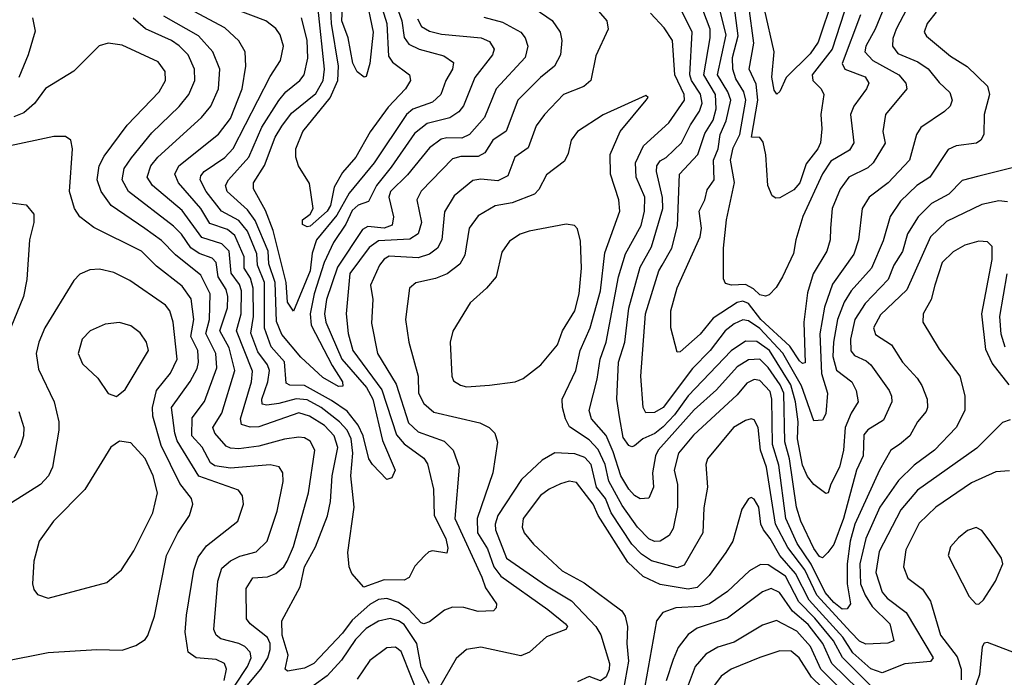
# Model space of a CAD drawing. Extents: x 1308313 to 1441400, y 959662 to 1036319.
# Tile 442 of 656: x 1374304 to 1377764, y 1025367 to 1027679. Entities that reach past the tile are written whole.
import ezdxf

# ---------------------------------------------------------------- set-up
doc = ezdxf.new("R2010")
doc.units = 0

msp = doc.modelspace()

# ---------------------------------------------------------------- linework, layer by layer
at = {"layer": '0CON10XD'}
for points in [[(1375608.2, 1027785), (1375647.1, 1027675), (1375655.7, 1027615.7), (1375671.9, 1027591.9), (1375708.1, 1027575), (1375795, 1027551.6), (1375828.3, 1027528.3), (1375824.7, 1027505), (1375801.9, 1027465), (1375784.1, 1027415), (1375755, 1027388.3), (1375686.4, 1027363.6), (1375663.1, 1027345), (1375550.6, 1027175), (1375461.9, 1027068.1), (1375418.5, 1026991.5), (1375347.7, 1026905), (1375332.2, 1026857.8), (1375324.6, 1026795), (1375266.2, 1026653.8), (1375245.5, 1026685), (1375240.9, 1026755), (1375195, 1026936.8), (1375167.7, 1027007.7), (1375126.5, 1027083.5), (1375126, 1027105), (1375164.4, 1027165.6), (1375202.2, 1027265), (1375225.4, 1027304.6), (1375259.9, 1027350.1), (1375345, 1027418.5), (1375370.4, 1027465), (1375375.4, 1027505), (1375353.1, 1027715)], [(1375560.7, 1027775), (1375595.1, 1027665), (1375600, 1027550), (1375615, 1027528.8), (1375674.5, 1027485), (1375678.2, 1027465), (1375659.6, 1027435), (1375599.1, 1027370.9), (1375535.9, 1027284.1), (1375485.5, 1027195), (1375438.3, 1027141.7), (1375409.7, 1027090.3), (1375397, 1027025), (1375385, 1027005.6), (1375325, 1026952.9), (1375315, 1026950), (1375298, 1026958), (1375297.8, 1026975), (1375325.4, 1026994.6), (1375335.7, 1027015), (1375323, 1027103), (1375284.3, 1027165), (1375274.6, 1027194.6), (1375274.6, 1027224.6), (1375299.5, 1027285), (1375396, 1027404), (1375422.1, 1027465), (1375424.9, 1027515), (1375399.6, 1027665), (1375397.1, 1027735)], [(1375519.8, 1027765), (1375546.4, 1027635), (1375535.2, 1027524.7), (1375521.7, 1027478.3), (1375515, 1027476.7), (1375490.8, 1027495), (1375475, 1027525.8), (1375458.8, 1027615), (1375436.5, 1027675), (1375439.1, 1027725)], [(1377446.8, 1027765), (1377384.8, 1027645), (1377372.6, 1027612.6), (1377371.2, 1027585), (1377390, 1027560), (1377460.4, 1027530.4), (1377496.3, 1027506.3), (1377535, 1027457.8), (1377572.7, 1027422.7), (1377581.3, 1027395), (1377573.8, 1027375), (1377554.3, 1027355.7), (1377471, 1027299), (1377455.3, 1027274.7), (1377431.3, 1027185), (1377356.7, 1027105), (1377289.6, 1027055), (1377264.7, 1027015), (1377251.4, 1026905), (1377235.8, 1026854.2), (1377160.9, 1026749.1), (1377132.3, 1026667.7), (1377115.9, 1026574.1), (1377122.3, 1026435), (1377142.9, 1026365), (1377137.4, 1026292.6), (1377125, 1026270.8), (1377095, 1026268.6), (1377051.8, 1026391.8), (1376986.1, 1026506.1), (1376905, 1026592.6), (1376865, 1026620.3), (1376845, 1026622.8), (1376815, 1026609), (1376783.9, 1026585), (1376731, 1026515), (1376668.3, 1026451.7), (1376566.1, 1026315), (1376535, 1026297.5), (1376505, 1026296.4), (1376495.2, 1026315.3), (1376487.6, 1026425), (1376503.5, 1026645), (1376549.8, 1026795), (1376561.5, 1026815), (1376595.6, 1026875), (1376615.9, 1026954.1), (1376622.6, 1027135), (1376687.2, 1027205), (1376711.6, 1027278.4), (1376740.7, 1027325), (1376752, 1027365), (1376749.7, 1027415), (1376708.2, 1027485), (1376731.2, 1027615), (1376730.1, 1027645), (1376683.2, 1027773.2)], [(1377342.9, 1027725), (1377310.7, 1027645), (1377278.1, 1027585), (1377274.3, 1027565), (1377302.6, 1027535), (1377393.2, 1027485), (1377418.2, 1027455), (1377421.2, 1027435), (1377346.8, 1027345), (1377337.8, 1027285), (1377345.2, 1027244.8), (1377303.3, 1027175), (1377285, 1027158.1), (1377217.7, 1027125), (1377187.2, 1027082.8), (1377159.2, 1027015), (1377154, 1026945), (1377152.4, 1026905), (1377141.2, 1026865), (1377092.2, 1026785), (1377072.2, 1026717.8), (1377059.4, 1026615), (1377065, 1026472.5), (1377055, 1026469.7), (1377045, 1026479.3), (1377010.8, 1026530.8), (1376908.7, 1026625), (1376865, 1026680.7), (1376845, 1026689.5), (1376825, 1026684.6), (1376740.9, 1026629.1), (1376695, 1026572.8), (1376625, 1026510.8), (1376615, 1026510), (1376592.3, 1026595), (1376592.5, 1026655), (1376615, 1026735.7), (1376695.7, 1026915), (1376700, 1026945), (1376692.6, 1027005), (1376711.9, 1027045), (1376720.2, 1027079.8), (1376744.3, 1027115), (1376742.3, 1027185), (1376759, 1027225), (1376766, 1027275), (1376787.4, 1027322.6), (1376802.9, 1027395), (1376792.6, 1027425), (1376756.8, 1027485), (1376786.5, 1027625), (1376747, 1027785)], [(1377258.5, 1027695), (1377194.8, 1027524.8), (1377203.5, 1027505), (1377275, 1027477.5), (1377288.7, 1027455), (1377280.3, 1027435), (1377235.3, 1027375), (1377223.7, 1027345), (1377235.8, 1027245), (1377220.2, 1027219.8), (1377155, 1027181.4), (1377125, 1027136.8), (1377056.4, 1026986.4), (1377031.8, 1026905), (1377023.9, 1026856.1), (1376984.4, 1026775), (1376962.8, 1026737.2), (1376938.5, 1026711.5), (1376925, 1026707.1), (1376905, 1026711.4), (1376882.5, 1026732.5), (1376855, 1026747.1), (1376805.7, 1026745.7), (1376785, 1026751.2), (1376777.7, 1026767.7), (1376777.2, 1026875), (1376788.1, 1026975), (1376815.7, 1027105.7), (1376801.8, 1027185), (1376811.5, 1027228.5), (1376834.9, 1027275), (1376856.2, 1027395), (1376849.1, 1027425), (1376821.1, 1027471.1), (1376810.2, 1027505), (1376808.9, 1027545), (1376828.7, 1027621.3), (1376808.5, 1027785)], [(1376116.2, 1027716.2), (1376175.9, 1027675.9), (1376203.9, 1027635), (1376209.7, 1027605), (1376204.8, 1027555.2), (1376183.9, 1027515), (1376134.9, 1027475.1), (1376054.7, 1027395), (1376013.8, 1027286.2), (1375967.5, 1027255), (1375939.4, 1027210.6), (1375915, 1027198), (1375855, 1027197.5), (1375825, 1027188.8), (1375715, 1027076.1), (1375700.3, 1027045), (1375716.5, 1026965), (1375704.5, 1026925.5), (1375675, 1026906.7), (1375565, 1026901.1), (1375532.9, 1026877.1), (1375465, 1026786.5), (1375451.5, 1026645), (1375459.2, 1026575), (1375474.5, 1026515), (1375577.4, 1026377.4), (1375628.7, 1026218.7), (1375655, 1026187), (1375725, 1026136.6), (1375737.1, 1026117.1), (1375758.3, 1026028.3), (1375761, 1025935), (1375801.6, 1025855), (1375809.4, 1025820.6), (1375805, 1025803.1), (1375755, 1025811.2), (1375742.1, 1025807.9), (1375726.9, 1025793.1), (1375692.9, 1025757.1), (1375672.9, 1025717.1), (1375655, 1025708.2), (1375585, 1025708.7), (1375513.2, 1025683.2), (1375471.2, 1025731.2), (1375462, 1025755), (1375457.8, 1025805), (1375479.5, 1025965), (1375468, 1026075), (1375475.3, 1026155), (1375469.5, 1026205), (1375455.2, 1026235.2), (1375428.3, 1026265), (1375363.8, 1026315), (1375315, 1026341.6), (1375275.4, 1026345.4), (1375215, 1026329.2), (1375173, 1026323), (1375156.6, 1026326.6), (1375154.8, 1026344.8), (1375176.4, 1026405), (1375181.8, 1026445), (1375174.8, 1026465), (1375141.2, 1026511.2), (1375117, 1026577), (1375125.7, 1026635), (1375125.3, 1026735), (1375115, 1026769.6), (1375092.7, 1026805), (1375093.3, 1026845), (1375060.2, 1026920.2), (1375035, 1026940.5), (1374972.4, 1026962.4), (1374941.1, 1027015), (1374863, 1027105), (1374849.3, 1027135), (1374864.2, 1027165), (1375003.5, 1027276.5), (1375045, 1027331.3), (1375086, 1027435), (1375098.9, 1027515), (1375096.8, 1027565), (1375074.4, 1027604.4), (1375025, 1027649.5), (1374864.7, 1027735)], [(1377525, 1027705.4), (1377493.3, 1027665), (1377482.9, 1027635), (1377490.5, 1027620.5), (1377575, 1027550.7), (1377633.8, 1027513.8), (1377704.6, 1027445), (1377712.1, 1027415), (1377693.8, 1027345), (1377691.9, 1027275), (1377681.4, 1027255), (1377666, 1027244), (1377595, 1027235.3), (1377567.5, 1027222.5), (1377502.9, 1027125), (1377457.3, 1027095), (1377399.2, 1027040.8), (1377363, 1026987), (1377338.8, 1026901.2), (1377297, 1026805), (1377226.5, 1026725), (1377201.5, 1026685), (1377178, 1026625), (1377163.9, 1026545), (1377162, 1026495), (1377175, 1026446.5), (1377228, 1026405), (1377243.7, 1026375), (1377250.5, 1026335), (1377226.6, 1026295), (1377204.6, 1026245), (1377198.7, 1026165), (1377184.8, 1026105), (1377154.1, 1026045.9), (1377145.3, 1026014.7), (1377136.9, 1026013.1), (1377094.6, 1026045), (1377072.7, 1026072.7), (1377055, 1026112.1), (1377037.3, 1026205), (1377039.7, 1026265), (1377030.4, 1026335), (1377013.9, 1026395), (1376938.7, 1026515), (1376895, 1026547.5), (1376855, 1026548), (1376805, 1026514.8), (1376653.8, 1026356.2), (1376605, 1026289.8), (1376565, 1026247.2), (1376536.4, 1026223.6), (1376493.7, 1026205), (1376465, 1026180), (1376455, 1026176.5), (1376445, 1026181.1), (1376425, 1026210), (1376411.9, 1026281.9), (1376402.2, 1026345), (1376408, 1026475), (1376430.3, 1026545), (1376444.5, 1026664.5), (1376485, 1026808.8), (1376525, 1026879.5), (1376563.8, 1027015), (1376563, 1027053), (1376542.3, 1027145), (1376543.7, 1027165), (1376555, 1027182.1), (1376576.3, 1027193.7), (1376630.2, 1027245), (1376661.2, 1027308.8), (1376693.5, 1027356.5), (1376702.9, 1027385), (1376696.7, 1027416.7), (1376664.9, 1027464.9), (1376658.8, 1027485), (1376667.8, 1027635), (1376617, 1027737)], [(1377202, 1027705), (1377158.9, 1027575), (1377089, 1027485), (1377091.6, 1027465), (1377120.8, 1027435), (1377130.4, 1027415), (1377119.2, 1027345), (1377123.5, 1027295), (1377118, 1027245), (1377109.5, 1027225), (1377068.5, 1027171.5), (1377046.2, 1027105), (1377025, 1027080.5), (1376975, 1027052.2), (1376961.1, 1027051.1), (1376948.9, 1027058.9), (1376933.1, 1027095), (1376926.2, 1027203.8), (1376917.4, 1027247.4), (1376905, 1027264), (1376875.5, 1027265.5), (1376898.2, 1027395), (1376892, 1027452), (1376867.4, 1027505), (1376884.6, 1027595.4), (1376866.8, 1027726.8)], [(1377162.7, 1027757.3), (1377110.7, 1027599.3), (1377081.9, 1027558.2), (1376998.2, 1027475), (1376975, 1027425.6), (1376965, 1027417.1), (1376955, 1027431.2), (1376947, 1027477), (1376955.7, 1027565), (1376921.6, 1027715)], [(1376338.2, 1027708.2), (1376367.1, 1027675), (1376372.7, 1027645), (1376328.7, 1027551.3), (1376310.9, 1027465), (1376286.2, 1027443.8), (1376215, 1027415.4), (1376148.9, 1027345), (1376119.7, 1027305), (1376091.7, 1027228.3), (1376044.7, 1027195), (1376020.2, 1027129.8), (1375985, 1027111.7), (1375925, 1027117.5), (1375896.9, 1027113.1), (1375831.3, 1027058.7), (1375796.8, 1027003.2), (1375787.3, 1026905), (1375772.4, 1026875), (1375745, 1026854.3), (1375705, 1026841.7), (1375603, 1026847), (1375585, 1026836.7), (1375568.4, 1026815), (1375537.5, 1026745), (1375545.8, 1026695), (1375541.2, 1026611.2), (1375561.2, 1026505), (1375627.1, 1026397.1), (1375670.7, 1026260.7), (1375705, 1026229.8), (1375796.3, 1026196.3), (1375827.8, 1026165), (1375848.8, 1026105), (1375833.7, 1025925), (1375928.5, 1025718.5), (1375941.3, 1025681.3), (1375979.6, 1025625), (1375979.2, 1025610.8), (1375969.8, 1025600.2), (1375915, 1025598.4), (1375865, 1025612.1), (1375825, 1025613.6), (1375797.4, 1025602.6), (1375745, 1025562.1), (1375725, 1025554.6), (1375715, 1025557.9), (1375671.7, 1025605), (1375635, 1025629.4), (1375595, 1025643.6), (1375565, 1025640.1), (1375535, 1025622), (1375472.4, 1025567.6), (1375438.3, 1025521.7), (1375338.4, 1025415), (1375305, 1025399), (1375245, 1025387.8), (1375236.9, 1025395), (1375247.3, 1025445), (1375227, 1025515), (1375225.3, 1025565), (1375289.7, 1025685), (1375304.8, 1025755), (1375344.4, 1025825), (1375386.2, 1025933.8), (1375396.7, 1025985), (1375402.9, 1026075), (1375421.9, 1026175), (1375409.5, 1026215), (1375375, 1026252.2), (1375322.8, 1026285), (1375285, 1026296.8), (1375145, 1026247.5), (1375114, 1026246), (1375084.1, 1026255), (1375080.3, 1026275), (1375119.2, 1026405), (1375122.9, 1026442.9), (1375066.3, 1026585), (1375082.3, 1026645), (1375084, 1026725), (1375077.3, 1026747.3), (1375047.9, 1026787.9), (1375040.9, 1026865), (1375015, 1026890.6), (1374945, 1026913.3), (1374875, 1027007.6), (1374771.7, 1027095), (1374752.4, 1027125), (1374765, 1027164.6), (1374789.8, 1027195), (1374942.8, 1027335), (1374976.4, 1027375), (1375003, 1027435), (1375007.4, 1027505), (1374982.9, 1027565), (1374932.3, 1027622.3), (1374811, 1027691)], [(1375935, 1027687.3), (1376000.7, 1027669.3), (1376065, 1027634.1), (1376081.2, 1027615), (1376090.3, 1027585), (1376080.3, 1027545), (1375979, 1027435), (1375937.7, 1027335), (1375885, 1027275.3), (1375858.3, 1027261.7), (1375805, 1027263.7), (1375785, 1027258.7), (1375745, 1027228.3), (1375667.3, 1027132.7), (1375607.5, 1027075), (1375601.5, 1027055), (1375617.7, 1026985), (1375613.3, 1026956.7), (1375585, 1026946), (1375528.3, 1026951.7), (1375509.5, 1026940.5), (1375421, 1026809), (1375383.1, 1026695), (1375375.5, 1026645), (1375380.5, 1026615), (1375436.8, 1026485), (1375523, 1026385), (1375544.9, 1026345), (1375579.1, 1026199.1), (1375623.3, 1026095), (1375611.9, 1026068.1), (1375595, 1026062.5), (1375543.9, 1026115), (1375531.5, 1026135), (1375511.4, 1026215), (1375493.3, 1026253.3), (1375455, 1026302.5), (1375400.1, 1026340.1), (1375305, 1026392.5), (1375253.6, 1026393.6), (1375241, 1026401), (1375235, 1026476.2), (1375188.6, 1026528.6), (1375164.3, 1026594.3), (1375164.5, 1026755), (1375140.2, 1026815), (1375137.7, 1026855), (1375104.9, 1026935), (1375075, 1026973.1), (1375013.7, 1027005), (1374959.8, 1027075), (1374938.7, 1027115), (1374940.8, 1027129.2), (1374952.9, 1027145), (1375025, 1027193.9), (1375055, 1027225.3), (1375185, 1027479.1), (1375220.7, 1027535), (1375231.3, 1027585), (1375220.3, 1027625), (1375205, 1027647.7), (1375168.9, 1027675), (1375055, 1027718.3)], [(1377825, 1027166.2), (1377675, 1027128.9), (1377616.5, 1027113.5), (1377569.6, 1027065), (1377507.9, 1027032.1), (1377461.2, 1026985), (1377424.3, 1026925.7), (1377406.3, 1026863.7), (1377376.5, 1026815), (1377356.1, 1026765), (1377275, 1026680.7), (1377239.5, 1026625), (1377223.8, 1026555), (1377225, 1026514.4), (1377237.6, 1026497.6), (1377279, 1026479), (1377295.2, 1026465.2), (1377359.1, 1026375), (1377368.2, 1026355), (1377369.1, 1026335), (1377339.3, 1026270.7), (1377285, 1026237.1), (1377271, 1026219), (1377268.1, 1026145), (1377244.9, 1026095.1), (1377198.8, 1025925), (1377165, 1025833.6), (1377144.6, 1025805), (1377125, 1025786.2), (1377115, 1025790.9), (1377095, 1025819.4), (1377048.9, 1025915), (1377034.2, 1025965), (1377009.8, 1026135), (1376992.6, 1026195), (1376989.5, 1026365), (1376977.1, 1026395), (1376935, 1026455.2), (1376905, 1026484.5), (1376865, 1026482.8), (1376825, 1026458.3), (1376752.5, 1026377.5), (1376675, 1026306.8), (1376548.4, 1026165), (1376538.9, 1026145), (1376528.4, 1026085), (1376531.7, 1026035), (1376515, 1025996.5), (1376485, 1025994.6), (1376465, 1026006), (1376445, 1026027.9), (1376417.3, 1026075), (1376389.4, 1026159.4), (1376365, 1026216.8), (1376314.2, 1026275), (1376305.4, 1026305), (1376333.3, 1026415), (1376344.2, 1026485), (1376364.8, 1026545), (1376408.2, 1026775), (1376433, 1026855), (1376487.8, 1026955), (1376499.8, 1027005), (1376501.2, 1027055), (1376471, 1027125), (1376468.1, 1027175), (1376496.2, 1027235), (1376585, 1027316.3), (1376640.7, 1027395), (1376639, 1027415), (1376607.1, 1027485), (1376598.7, 1027605), (1376569.5, 1027649.5), (1376521.3, 1027701.3)], [(1374350, 1027685), (1374358.7, 1027638.7), (1374334.6, 1027555), (1374300.9, 1027475)], [(1375025.9, 1025245), (1375152, 1025395), (1375176.3, 1025435), (1375184.5, 1025464.5), (1375184.2, 1025485), (1375175, 1025506.5), (1375113.8, 1025555), (1375101.6, 1025571.6), (1375100.6, 1025679.4), (1375123.8, 1025716.2), (1375175, 1025719.7), (1375205, 1025731), (1375232.2, 1025755), (1375244.9, 1025775.1), (1375266.4, 1025826.4), (1375319.6, 1026015), (1375341.6, 1026165), (1375325, 1026197.3), (1375305, 1026208.4), (1375285, 1026211.1), (1375235, 1026204.3), (1375145, 1026179.1), (1375075, 1026170.2), (1375045, 1026172.3), (1375029.6, 1026179.6), (1374990.2, 1026225), (1374983.4, 1026245), (1375014.8, 1026295), (1375060.2, 1026445), (1375040.8, 1026525), (1375007.9, 1026585), (1375034.6, 1026665), (1375036.2, 1026705), (1375030.1, 1026730.1), (1375002.4, 1026775), (1374994.9, 1026824.9), (1374980.5, 1026840.5), (1374935, 1026856.8), (1374906.3, 1026876.3), (1374872.9, 1026925), (1374845, 1026952.4), (1374686.3, 1027075), (1374664.4, 1027115), (1374671.7, 1027155), (1374697.2, 1027192.8), (1374768.9, 1027281.1), (1374865, 1027373.5), (1374898.8, 1027415), (1374920.2, 1027465), (1374918.9, 1027505), (1374896.7, 1027555), (1374865, 1027586.7), (1374837.9, 1027605), (1374746.3, 1027646.3), (1374703.4, 1027683.4)], [(1375701.9, 1027681.9), (1375716.8, 1027655), (1375745, 1027638.1), (1375787.2, 1027627.2), (1375925.7, 1027615), (1375955, 1027601.8), (1375972, 1027575), (1375965.9, 1027555), (1375904.3, 1027475), (1375863.8, 1027376.2), (1375847.5, 1027355), (1375816.1, 1027333.9), (1375735.9, 1027314.1), (1375691.3, 1027278.7), (1375610.3, 1027159.7), (1375558, 1027095), (1375530.6, 1027039.4), (1375493.4, 1027026.6), (1375472.6, 1027007.4), (1375450.6, 1026959.4), (1375406.6, 1026895), (1375374.9, 1026825.1), (1375339.3, 1026715), (1375324.9, 1026645), (1375328.6, 1026605), (1375402.3, 1026462.3), (1375439.3, 1026405), (1375439.7, 1026390.3), (1375425, 1026389), (1375370.2, 1026420.2), (1375291.8, 1026491.8), (1375225, 1026571.4), (1375207, 1026617), (1375202.7, 1026755), (1375179.7, 1026819.7), (1375177.8, 1026865), (1375132.3, 1026972.2), (1375105, 1027009.6), (1375033.5, 1027075), (1375027.5, 1027095), (1375038.4, 1027115), (1375110, 1027195), (1375155, 1027301.2), (1375215.4, 1027394.6), (1375239.2, 1027425), (1375288.9, 1027465), (1375303.8, 1027485), (1375317.3, 1027542.7), (1375315, 1027606), (1375295.2, 1027685)], [(1375059.4, 1025335), (1375105.2, 1025405), (1375117.6, 1025435), (1375114.7, 1025455), (1375095.3, 1025475), (1375075, 1025485.6), (1375011.4, 1025501.4), (1374994.8, 1025514.8), (1374986.2, 1025535), (1375000.2, 1025705), (1375015, 1025750), (1375045, 1025775.9), (1375077.7, 1025792.3), (1375135, 1025807.3), (1375174.3, 1025845.7), (1375209.1, 1025950.9), (1375230.3, 1026055), (1375229.2, 1026085), (1375216.1, 1026106.1), (1375185, 1026114.1), (1375045, 1026101.9), (1374989.9, 1026109.9), (1374975, 1026121), (1374945.1, 1026175.1), (1374909.4, 1026215), (1374911, 1026279), (1374954.3, 1026335.7), (1374997.3, 1026455), (1374994.2, 1026505), (1374958.5, 1026575), (1374970.9, 1026625), (1374973.5, 1026715), (1374940.9, 1026780.9), (1374852.3, 1026852.3), (1374802.3, 1026902.3), (1374744.1, 1026944.1), (1374625.9, 1027025), (1374591.1, 1027075), (1374576.6, 1027115), (1374583.8, 1027165), (1374601, 1027199), (1374681.8, 1027308.2), (1374794.1, 1027425), (1374816.5, 1027465), (1374816.2, 1027496.2), (1374790.7, 1027530.7), (1374665, 1027589.3), (1374615, 1027596.2), (1374583.2, 1027586.8), (1374495, 1027497.8), (1374395, 1027436.1), (1374356.5, 1027383.5), (1374319.5, 1027350.5), (1374283.5, 1027336.5)], [(1377775, 1027038.7), (1377745, 1027041.2), (1377685, 1027028.4), (1377561.2, 1026968.8), (1377505, 1026915.3), (1377421.3, 1026728.7), (1377328.7, 1026641.3), (1377304.8, 1026595), (1377311.5, 1026571.5), (1377367.7, 1026535), (1377406.8, 1026475), (1377458.5, 1026418.5), (1377475, 1026392.9), (1377492.7, 1026345), (1377494.7, 1026315), (1377489.2, 1026300.8), (1377459.7, 1026265), (1377432.8, 1026215), (1377395.5, 1026185), (1377365.2, 1026164.8), (1377325.6, 1026095), (1377239.2, 1025905), (1377222.2, 1025845), (1377211.5, 1025765), (1377211.8, 1025695), (1377223.8, 1025625), (1377212.4, 1025607.6), (1377195, 1025606.7), (1377165, 1025630), (1377134.9, 1025664.9), (1377085, 1025764.9), (1377036.9, 1025836.9), (1376996, 1025925), (1376972.2, 1026112.2), (1376949.9, 1026185), (1376947.4, 1026345), (1376941.1, 1026371.1), (1376905, 1026410), (1376885, 1026413.8), (1376859.8, 1026400.2), (1376825, 1026360), (1376672.3, 1026217.7), (1376619.6, 1026155), (1376604.4, 1026095), (1376615.7, 1026045), (1376615.7, 1025965), (1376600.7, 1025889.3), (1376586.1, 1025865), (1376555.2, 1025844.8), (1376535, 1025844), (1376515, 1025853.1), (1376475, 1025894), (1376421, 1025971), (1376375, 1026056.4), (1376362.3, 1026115), (1376337.5, 1026167.5), (1376305, 1026201.6), (1376236.7, 1026246.7), (1376221.9, 1026275), (1376212.1, 1026315), (1376210.3, 1026345), (1376259, 1026445), (1376273.4, 1026515), (1376309.1, 1026595), (1376345.2, 1026725), (1376360.7, 1026859.3), (1376413.8, 1027005), (1376410.3, 1027045), (1376380.5, 1027135), (1376379.3, 1027205), (1376414.1, 1027285.9), (1376506.2, 1027395), (1376512.5, 1027405), (1376505, 1027412.5), (1376355, 1027343.5), (1376265, 1027285.6), (1376242.2, 1027255), (1376231.7, 1027208.3), (1376218.5, 1027181.5), (1376155, 1027132.5), (1376128.3, 1027081.7), (1376113.3, 1027065), (1376035, 1027035.2), (1375975, 1027024.2), (1375915, 1026989.2), (1375883.9, 1026946.1), (1375869, 1026851), (1375850.9, 1026819.1), (1375806.5, 1026785), (1375765, 1026768.6), (1375696.9, 1026753.1), (1375674.5, 1026735), (1375659.6, 1026625), (1375671.6, 1026545), (1375704.7, 1026425), (1375705.9, 1026365.9), (1375725, 1026328.9), (1375759.2, 1026299.2), (1375921.1, 1026261.1), (1375954.7, 1026244.7), (1375974.6, 1026224.6), (1375983.8, 1026193.8), (1375967.3, 1026085), (1375911.6, 1025925), (1375913.2, 1025875), (1375947.7, 1025817.7), (1375970, 1025755), (1375995, 1025721.7), (1376160.3, 1025605), (1376222.7, 1025555), (1376228.9, 1025545), (1376224, 1025535), (1376155, 1025509.1), (1376095.3, 1025454.7), (1376065, 1025442.1), (1375925, 1025472.2), (1375875, 1025464), (1375837.7, 1025432.3), (1375775.7, 1025325)], [(1375022.6, 1025355), (1375030.8, 1025395), (1375023.6, 1025415), (1374995, 1025428.7), (1374924.5, 1025434.5), (1374896.2, 1025455), (1374885.7, 1025525), (1374890.5, 1025585), (1374916.8, 1025743.2), (1374931.3, 1025788.7), (1374960.7, 1025829.3), (1375071.2, 1025915), (1375091.1, 1025975), (1375087.9, 1026005), (1375073.3, 1026025), (1374933.4, 1026073.4), (1374858.1, 1026198.1), (1374849.3, 1026225), (1374838, 1026315), (1374903.4, 1026406.6), (1374927.6, 1026452.4), (1374932.6, 1026475), (1374930, 1026515), (1374906.2, 1026565), (1374916.2, 1026625), (1374907.4, 1026697.4), (1374875, 1026741.2), (1374785, 1026812.2), (1374732.6, 1026865), (1374565, 1026947.8), (1374515.3, 1026985.3), (1374497.3, 1027015), (1374479.2, 1027075), (1374490, 1027225), (1374484.2, 1027255), (1374465, 1027268.1), (1374425, 1027268.2), (1374255, 1027231.5)], [(1374275, 1027034.6), (1374327.4, 1027027.4), (1374354.2, 1026995), (1374354.4, 1026965), (1374339.1, 1026905), (1374329.1, 1026765), (1374317.8, 1026705), (1374273.5, 1026596.5)], [(1375875, 1026387.3), (1375955, 1026394), (1376045, 1026405.5), (1376073.5, 1026416.5), (1376135.2, 1026464.8), (1376194.7, 1026535), (1376212.1, 1026585), (1376255.2, 1026654.8), (1376270.8, 1026715), (1376278.4, 1026805), (1376275, 1026900), (1376265, 1026943.3), (1376254.5, 1026954.5), (1376225, 1026960), (1376094.7, 1026935.3), (1376062.5, 1026925), (1376025, 1026900), (1375998.9, 1026861.1), (1375979.1, 1026775), (1375945, 1026734.4), (1375887.2, 1026682.8), (1375826.2, 1026583.8), (1375816.5, 1026545), (1375822.7, 1026425), (1375829.2, 1026409.2), (1375853.1, 1026393.1), (1375875, 1026387.3)], [(1377781.2, 1026395), (1377721, 1026471), (1377699.6, 1026519.6), (1377685.2, 1026645), (1377722, 1026835), (1377721.7, 1026881.7), (1377705, 1026897.5), (1377675, 1026899.6), (1377625, 1026885.3), (1377585, 1026862.8), (1377546.4, 1026825), (1377520.5, 1026745), (1377507.4, 1026695), (1377479.6, 1026645), (1377478.5, 1026615), (1377535, 1026520), (1377607.8, 1026425), (1377625.9, 1026355.9), (1377625.9, 1026305), (1377595, 1026244.6), (1377518.7, 1026165), (1377447.2, 1026112.8), (1377392, 1026058), (1377327.3, 1025965), (1377277.1, 1025855), (1377256.5, 1025765), (1377258.8, 1025695), (1377274.9, 1025655), (1377300.4, 1025615), (1377362.3, 1025555), (1377376.4, 1025495), (1377355, 1025486.9), (1377277.2, 1025482.8), (1377255, 1025493.3), (1377225.1, 1025525), (1377105.9, 1025655), (1377062.8, 1025745), (1377003.2, 1025823.2), (1376960.6, 1025905), (1376928.8, 1026105), (1376907.3, 1026165), (1376899.6, 1026245), (1376885, 1026272.1), (1376875, 1026275.4), (1376855, 1026269.4), (1376813.1, 1026245), (1376721.8, 1026135), (1376715.4, 1026115), (1376721.2, 1026035), (1376708.1, 1025961.9), (1376704.7, 1025875), (1376639.2, 1025760.8), (1376615, 1025752), (1376525, 1025776.5), (1376489.4, 1025799.4), (1376454.9, 1025834.9), (1376383.1, 1025945), (1376363, 1025995), (1376331.8, 1026035), (1376312.8, 1026115), (1376289.8, 1026139.8), (1376255, 1026152.8), (1376184.7, 1026155.3), (1376140.1, 1026129.9), (1376068, 1026062), (1375984.4, 1025935), (1375975.2, 1025905), (1375976.7, 1025885), (1376015.2, 1025785), (1376155, 1025688), (1376243.5, 1025635), (1376328.4, 1025545), (1376346.3, 1025516.3), (1376377.1, 1025415), (1376376.1, 1025393.9), (1376365, 1025368.2), (1376345, 1025354.3), (1376305, 1025369.5), (1376265, 1025351.2)], [(1374245, 1025422.7), (1374405, 1025453.6), (1374575, 1025464.4), (1374665, 1025461.9), (1374712.1, 1025477.9), (1374745, 1025499.2), (1374755, 1025514), (1374778.6, 1025581.4), (1374820.3, 1025795), (1374860.7, 1025875), (1374901.5, 1025935), (1374912.7, 1025975), (1374908.5, 1025995), (1374867.7, 1026047.7), (1374801.3, 1026181.3), (1374772.4, 1026285), (1374771.5, 1026315), (1374785.2, 1026375), (1374833.8, 1026436.2), (1374857.7, 1026485), (1374843.2, 1026615), (1374831.9, 1026655), (1374817.3, 1026675), (1374691.5, 1026761.5), (1374635, 1026789.6), (1374585, 1026801.8), (1374550.4, 1026799.6), (1374516.2, 1026783.8), (1374495, 1026761.4), (1374392.7, 1026595), (1374371.6, 1026545), (1374362.7, 1026505), (1374370.4, 1026450.4), (1374425.3, 1026335.3), (1374442, 1026265), (1374442, 1026235), (1374419.6, 1026105), (1374405.4, 1026075), (1374377.3, 1026045), (1374253.8, 1025966.2)], [(1377767.7, 1026527.7), (1377753.5, 1026573.5), (1377748.4, 1026635), (1377774, 1026785)], [(1374645, 1026353.8), (1374675, 1026378.8), (1374757.3, 1026515), (1374750.5, 1026545), (1374727.6, 1026577.6), (1374695, 1026601.8), (1374655, 1026613.5), (1374605, 1026608.5), (1374552.5, 1026585), (1374524.4, 1026555), (1374510, 1026505), (1374525, 1026468.6), (1374578.6, 1026418.6), (1374615, 1026363.8), (1374645, 1026353.8)], [(1374300.9, 1026300.9), (1374318.7, 1026245), (1374317.6, 1026215), (1374308.1, 1026185), (1374285, 1026136.9)], [(1377785, 1026271.3), (1377757.4, 1026262.6), (1377668.2, 1026171.8), (1377459.2, 1026025), (1377400.4, 1025955), (1377325, 1025809.4)], [(1374405, 1025644.3), (1374610.2, 1025699.8), (1374661.9, 1025745), (1374705, 1025811.4), (1374772.7, 1025945), (1374788.3, 1026015), (1374773.2, 1026075), (1374745, 1026135.5), (1374695, 1026190.8), (1374655, 1026196.2), (1374625, 1026176), (1374533.7, 1026026.3), (1374423.3, 1025915), (1374372.5, 1025845), (1374354.6, 1025775.4), (1374349.4, 1025695), (1374354.2, 1025675), (1374367.3, 1025657.3), (1374405, 1025644.3)], [(1377782.2, 1026092.2), (1377735, 1026089.1), (1377649.2, 1026050.8), (1377523.1, 1025965), (1377465, 1025908.9), (1377418.8, 1025815), (1377409.7, 1025755), (1377424.8, 1025714.8), (1377476.3, 1025676.3), (1377504.8, 1025634.8), (1377540.2, 1025515), (1377598.4, 1025438.4), (1377612.2, 1025395), (1377612.1, 1025357.9)], [(1377325, 1025809.4), (1377312.7, 1025735), (1377335, 1025666.2), (1377352.4, 1025645), (1377419.5, 1025595), (1377514.7, 1025435), (1377505, 1025421.6), (1377415, 1025414), (1377335, 1025382.4), (1377295, 1025396.3), (1377232.2, 1025452.2), (1377197.2, 1025507.2), (1377078.3, 1025638.3), (1377031.1, 1025731.1), (1376975.4, 1025795.4), (1376941.7, 1025855), (1376917.5, 1025885), (1376909.1, 1025905), (1376901.4, 1025965), (1376885, 1025993.1), (1376875, 1025998.6), (1376865, 1025994.2), (1376842.3, 1025957.7), (1376810.8, 1025845), (1376786.1, 1025805), (1376727.1, 1025725), (1376685, 1025682.2), (1376653.8, 1025676.2), (1376555, 1025692.8), (1376495, 1025721.5), (1376441.2, 1025771.2), (1376337, 1025935), (1376320.1, 1025975), (1376261, 1026051), (1376235, 1026056), (1376205, 1026047.1), (1376165, 1026028.4), (1376135, 1026006.2), (1376074.1, 1025925), (1376070, 1025895), (1376076.7, 1025875), (1376110, 1025835), (1376210.5, 1025740.5), (1376288.4, 1025698.4), (1376420.5, 1025600.5), (1376431.5, 1025581.5), (1376440.2, 1025545), (1376437.8, 1025485), (1376443.6, 1025423.6), (1376426, 1025325)], [(1377675, 1025624), (1377691.2, 1025638.8), (1377733.2, 1025705), (1377758.9, 1025765), (1377754.2, 1025785), (1377715, 1025843.8), (1377685, 1025883.1), (1377665, 1025893.3), (1377635, 1025882.5), (1377602.7, 1025857.3), (1377575.6, 1025825), (1377566.9, 1025795), (1377641.2, 1025651.2), (1377664.4, 1025624.4), (1377675, 1025624)], [(1377315, 1025316.4), (1377195.9, 1025435.9), (1377163.8, 1025495), (1377098.6, 1025575), (1377042.4, 1025632.4), (1376995, 1025722.5), (1376935, 1025762.2), (1376907, 1025763), (1376868.5, 1025741.5), (1376791.8, 1025668.2), (1376727.9, 1025625), (1376695, 1025615.5), (1376609.5, 1025610.5), (1376564.4, 1025595), (1376542.2, 1025565), (1376501, 1025335)], [(1377250.5, 1025325), (1377158.2, 1025415), (1377126, 1025485), (1377075, 1025552.4), (1377019.6, 1025599.6), (1376974.8, 1025665), (1376945, 1025679.3), (1376915, 1025666.9), (1376791.2, 1025575), (1376685, 1025539), (1376653, 1025517), (1376618.7, 1025471.3), (1376600.7, 1025429.3), (1376575.8, 1025354.2)], [(1375745, 1025344.5), (1375715, 1025402.4), (1375700.1, 1025485), (1375655, 1025551.9), (1375635, 1025565.6), (1375606.6, 1025573.4), (1375565, 1025563.7), (1375522.2, 1025537.8), (1375485, 1025499.6), (1375435, 1025426.9), (1375385, 1025371.3), (1375293.9, 1025306.1)], [(1377209.3, 1025305), (1377119.7, 1025395), (1377082.9, 1025475), (1377035, 1025529.2), (1376964.2, 1025565.8), (1376915, 1025549.7), (1376815, 1025490), (1376758, 1025472), (1376715, 1025448.1), (1376677.6, 1025405), (1376649.7, 1025329.7)], [(1377865, 1025427.8), (1377705, 1025488.9), (1377693.4, 1025486.6), (1377686.4, 1025473.6), (1377676.7, 1025376.7), (1377635, 1025254.7)], [(1375717, 1025275), (1375645, 1025456.9), (1375625, 1025472.7), (1375595, 1025470.7), (1375535, 1025425.4), (1375489.9, 1025360.1)], [(1377161.4, 1025295), (1377086.9, 1025366.9), (1377043.3, 1025435), (1377015, 1025458.2), (1376975, 1025459.7), (1376905, 1025436.8), (1376804.4, 1025395), (1376768.9, 1025371.1), (1376727.9, 1025315)]]:
    msp.add_lwpolyline(points, dxfattribs=at)

doc.saveas('drawing.dxf')
